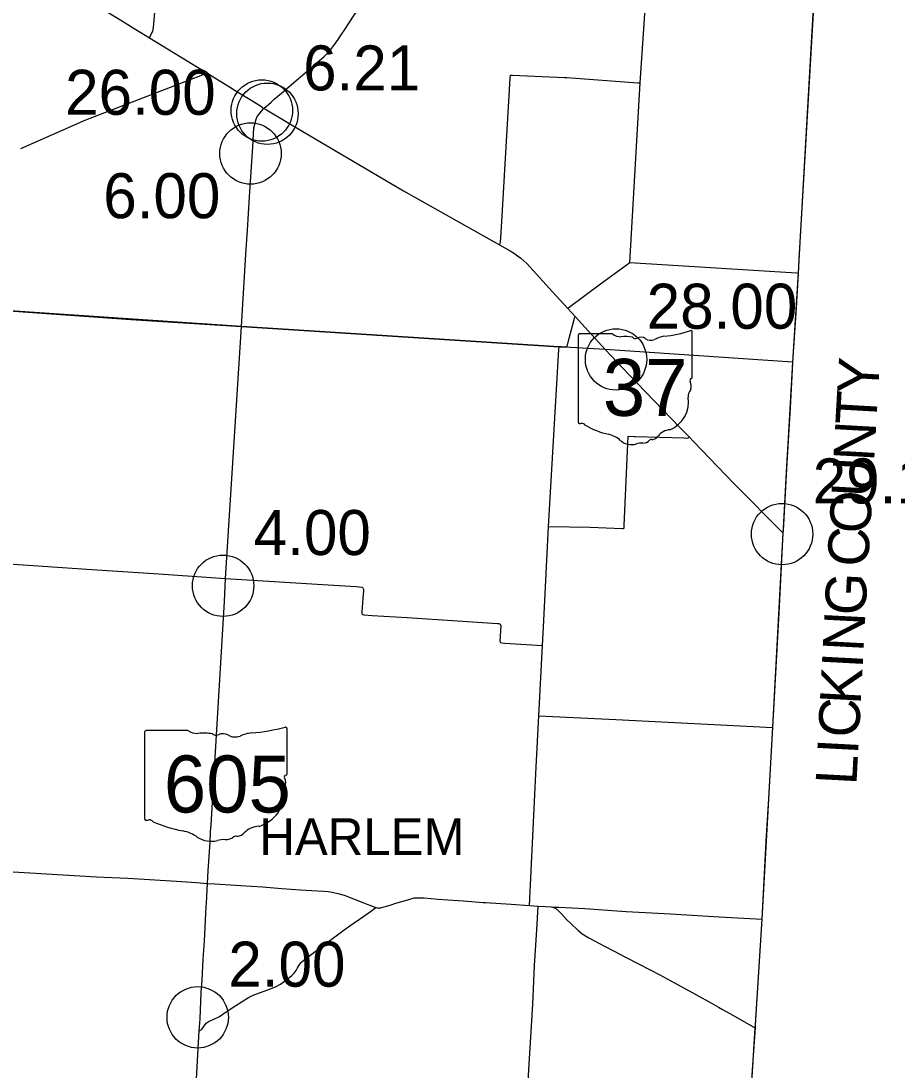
# Model space of a CAD drawing. Extents: x 1597222 to 1925846, y 496284 to 911751.
# Drawn here: x 1878005 to 1899422, y 784412 to 810051 of the extents above; entities that cross this region are included whole.
import ezdxf

# ---------------------------------------------------------------- set-up
doc = ezdxf.new("R2010")
doc.units = 0
for name, color, linetype in [('Default', 7, 'Continuous'), ('GM_X_Adjacent_County_Text', 7, 'Continuous'), ('GM_X_County', 7, 'Continuous'), ('GM_X_County_Road', 7, 'Continuous'), ('GM_X_State_Route', 7, 'Continuous'), ('GM_X_State_Shield', 7, 'Continuous'), ('GM_X_Township', 7, 'Continuous'), ('GM_X_Township_Road', 7, 'Continuous'), ('GM_X_Township_Text', 7, 'Continuous')]:
    doc.layers.add(name, color=color, linetype=linetype)

msp = doc.modelspace()

# ---------------------------------------------------------------- linework, layer by layer
at = {"layer": 'Default'}
for centre in [(1883893, 807863), (1884030, 807785), (1883616, 806812), (1892552, 801780), (1896611, 797510), (1882946, 796248), (1882325, 785700)]:
    msp.add_circle(centre, 750, dxfattribs=at)
at = {"layer": 'GM_X_County'}
msp.add_lwpolyline([(1897406, 810815), (1897032, 804371), (1897004, 803896), (1896867, 801714), (1896762, 799856), (1896723, 799168), (1896641, 797645), (1896629, 797539), (1896376, 792790), (1896278, 791042), (1896113, 788102), (1895956, 785523), (1895947, 785445), (1895896, 784633), (1895772, 782650)], dxfattribs=at)
at = {"layer": 'GM_X_County_Road'}
for points in [[(1896877, 801685), (1896878, 801713), (1896961, 803039), (1897015, 803890), (1897038, 804349), (1897401, 810812), (1897452, 811576), (1897482, 811930), (1897540, 812982), (1897564, 813416)], [(1883945, 807913), (1884121, 808063), (1884192, 808137), (1884375, 808287), (1884615, 808499), (1884999, 808823), (1885413, 809183), (1885505, 809275), (1885580, 809356), (1885631, 809420), (1885760, 809600), (1885818, 809685), (1885938, 809865), (1886242, 810330)], [(1878001, 806934), (1879588, 807637), (1880629, 808038), (1881916, 808534), (1882228, 808657), (1882321, 808690), (1882416, 808728), (1882452, 808749), (1882473, 808770), (1882507, 808811)], [(1896641, 797536), (1896646, 797601), (1896729, 799110), (1896778, 799931), (1896816, 800595), (1896842, 801059), (1896877, 801685)], [(1896288, 791046), (1896384, 792784), (1896550, 795738), (1896641, 797536)], [(1877332, 796811), (1879735, 796644), (1881379, 796538), (1883003, 796429), (1885646, 796260), (1886199, 796226), (1886342, 796212), (1886365, 796195), (1886376, 796165), (1886375, 796124), (1886362, 795947), (1886335, 795601), (1886339, 795571), (1886347, 795554), (1886359, 795544), (1886386, 795534), (1886593, 795523), (1887442, 795472), (1888679, 795387), (1889657, 795329), (1889685, 795326), (1889702, 795320), (1889718, 795310), (1889731, 795291), (1889734, 795271), (1889715, 794891), (1889718, 794875), (1889726, 794861), (1889758, 794850), (1889831, 794843), (1890758, 794790)], [(1895958, 785443), (1895961, 785520), (1896121, 788099), (1896226, 789994), (1896288, 791046)], [(1872863, 789571), (1875101, 789435), (1877401, 789284), (1879855, 789132), (1880616, 789098), (1881806, 789028), (1882295, 788997), (1882567, 788975)], [(1882567, 788975), (1882741, 788963), (1883125, 788937), (1883370, 788921), (1883909, 788888), (1884378, 788846), (1884839, 788818), (1885253, 788795), (1885410, 788787), (1885513, 788777), (1885610, 788763), (1885755, 788729), (1885907, 788682), (1886172, 788583), (1886362, 788508), (1886482, 788459), (1886595, 788414), (1886653, 788392), (1886680, 788385), (1886713, 788376), (1886731, 788374), (1886750, 788372), (1886768, 788373), (1886797, 788377), (1887028, 788442), (1887172, 788488), (1887461, 788573), (1887615, 788617), (1887686, 788622), (1887858, 788617), (1888201, 788587), (1888444, 788572), (1888821, 788548), (1889303, 788508), (1889365, 788503), (1889989, 788465), (1890439, 788430), (1890646, 788418), (1890829, 788409), (1890966, 788400), (1891025, 788386), (1891044, 788379), (1891062, 788369), (1891080, 788359), (1891096, 788347), (1891113, 788333), (1891216, 788229), (1891350, 788086), (1891449, 787991), (1891616, 787833), (1891727, 787741), (1891886, 787645), (1892027, 787567), (1892268, 787440), (1892505, 787318), (1892785, 787171), (1893118, 786998), (1893620, 786737), (1893978, 786545), (1894504, 786258), (1894890, 786043), (1895054, 785951), (1895157, 785895), (1895411, 785750), (1895736, 785562), (1895925, 785459), (1895958, 785443)], [(1895289, 774451), (1895396, 776220), (1895437, 776878), (1895549, 778840), (1895565, 779105), (1895662, 780753), (1895692, 781225), (1895695, 781277), (1895727, 781798), (1895781, 782638), (1895891, 784421), (1895958, 785443)]]:
    msp.add_lwpolyline(points, dxfattribs=at)
at = {"layer": 'GM_X_State_Route'}
for points in [[(1878383, 811338), (1880549, 810005), (1880810, 809846), (1880939, 809769), (1881144, 809643), (1882507, 808811), (1883124, 808426), (1883245, 808350), (1883608, 808131), (1883859, 807974), (1883945, 807913)], [(1883681, 807137), (1883700, 807443), (1883727, 807565), (1883754, 807653), (1883783, 807713), (1883829, 807777), (1883885, 807848), (1883945, 807913)], [(1883945, 807913), (1884008, 807879), (1884894, 807348), (1887358, 805901), (1889702, 804583), (1889965, 804433), (1890068, 804367), (1890146, 804309), (1890221, 804252), (1890297, 804190), (1890369, 804123), (1890999, 803432), (1891373, 803023), (1891553, 802825), (1892288, 802025), (1892862, 801410), (1894115, 800116), (1894249, 799980), (1894338, 799884), (1894447, 799772), (1895444, 798735), (1896641, 797536)], [(1882720, 791504), (1882978, 795867), (1883003, 796429), (1883088, 797714), (1883392, 802588), (1883500, 804351), (1883543, 804938), (1883588, 805754), (1883679, 807097), (1883681, 807137)], [(1882488, 787572), (1882536, 788409), (1882544, 788490), (1882567, 788975), (1882584, 789282), (1882631, 789981), (1882641, 790234), (1882655, 790407), (1882720, 791504)], [(1881788, 775208), (1881798, 775531), (1881825, 775865), (1881869, 776825), (1881921, 777694), (1881972, 778710), (1882105, 781091), (1882171, 782101), (1882295, 784185), (1882344, 785085), (1882365, 785373), (1882388, 785663), (1882412, 786305), (1882436, 786610), (1882462, 787116), (1882488, 787572)]]:
    msp.add_lwpolyline(points, dxfattribs=at)
at = {"layer": 'GM_X_State_Shield'}
for p, q in [((1891630, 802365), (1891630, 800251)), ((1891630, 802365), (1891630, 800251)), ((1892472, 802401), (1891657, 802401)), ((1892472, 802401), (1891657, 802401)), ((1894414, 801348), (1894414, 802453)), ((1894414, 801348), (1894414, 802453)), ((1894414, 801348), (1894414, 801348)), ((1894414, 801348), (1894414, 801348)), ((1884509, 791655), (1884509, 792760)), ((1884509, 791655), (1884509, 792760)), ((1881028, 792671), (1881028, 790558)), ((1881028, 792671), (1881028, 790558)), ((1882082, 792708), (1881063, 792708)), ((1882082, 792708), (1881063, 792708)), ((1884508, 791655), (1884509, 791655)), ((1884508, 791655), (1884509, 791655))]:
    msp.add_line(p, q, dxfattribs=at)
for centre, radius, start, end in [((1893422, 805282), 2953, 275.8445, 288.9065), ((1893422, 805282), 2953, 275.8445, 288.9065), ((1894383, 802458), 31, 351.8621, 97.738), ((1894383, 802458), 31, 351.8621, 97.738), ((1891661, 802369), 32.3, 98.1301, 188.1301), ((1891661, 802369), 32.3, 98.1301, 188.1301), ((1892667, 802646), 313, 231.6195, 271.1119), ((1892667, 802646), 313, 231.6195, 271.1119), ((1892770, 801215), 1123, 80.4867, 94.9883), ((1892770, 801215), 1123, 80.4867, 94.9883), ((1893025, 802380), 90.3, 219.7921, 297.1024), ((1893025, 802380), 90.3, 219.7921, 297.1024), ((1893158, 802136), 188, 54.4667, 119.1411), ((1893158, 802136), 188, 54.4667, 119.1411), ((1893400, 802471), 226, 233.8562, 294.8282), ((1893400, 802471), 226, 233.8562, 294.8282), ((1893799, 801756), 594, 97.3462, 120.7689), ((1893799, 801756), 594, 97.3462, 120.7689), ((1894407, 801267), 48, 107.944, 210.337), ((1894407, 801267), 48, 107.944, 210.337), ((1894102, 801127), 288, 340.033, 23.6496), ((1894102, 801127), 288, 340.033, 23.6496), ((1894381, 801344), 33.2, 289.6038, 7.7341), ((1894381, 801344), 33.2, 289.6038, 7.7341), ((1894525, 800885), 210, 136.8065, 186.9296), ((1894525, 800885), 210, 136.8065, 186.9296), ((1893587, 800745), 739, 292.3089, 8.9858), ((1893587, 800745), 739, 292.3089, 8.9858), ((1891662, 800247), 32.5, 171.9584, 258.3066), ((1891662, 800247), 32.5, 171.9584, 258.3066), ((1891667, 800463), 248, 267.339, 280.6039), ((1891667, 800463), 248, 267.339, 280.6039), ((1891717, 800129), 89.5, 29.7484, 93.2717), ((1891717, 800129), 89.5, 29.7484, 93.2717), ((1892848, 802028), 2132, 240.4129, 257.1985), ((1892848, 802028), 2132, 240.4129, 257.1985), ((1892212, 799302), 667, 47.1842, 75.836), ((1892212, 799302), 667, 47.1842, 75.836), ((1893899, 799658), 404, 94.4031, 142.5768), ((1893899, 799658), 404, 94.4031, 142.5768), ((1892934, 800119), 423, 230.7004, 286.2918), ((1892934, 800119), 423, 230.7004, 286.2918), ((1893178, 799388), 348, 85.6951, 111.2099), ((1893178, 799388), 348, 85.6951, 111.2099), ((1893209, 799961), 226, 268.777, 315.5493), ((1893209, 799961), 226, 268.777, 315.5493), ((1893413, 799756), 63.5, 65.7517, 132.6484), ((1893413, 799756), 63.5, 65.7517, 132.6484), ((1893386, 800047), 239, 282.8732, 323.2771), ((1893386, 800047), 239, 282.8732, 323.2771)]:
    msp.add_arc(centre, radius, start, end, dxfattribs=at)
for centre, major_axis, start_param, end_param in [((1883269, 795589), (3691, 0), 4.814394, 5.042369), ((1883269, 795589), (3691, 0), 4.814394, 5.042369), ((1884470, 792765), (38.7, 0), 6.141152, 7.989035), ((1884470, 792765), (38.7, 0), 6.141152, 7.989035), ((1881068, 792676), (40.3, 0), 1.712693, 3.28349), ((1881068, 792676), (40.3, 0), 1.712693, 3.28349), ((1882325, 792953), (391, 0), 4.042523, 4.731795), ((1882325, 792953), (391, 0), 4.042523, 4.731795), ((1882454, 791521), (1404, 0), 1.404758, 1.657858), ((1882454, 791521), (1404, 0), 1.404758, 1.657858), ((1882773, 792687), (113, 0), 3.836095, 5.185415), ((1882773, 792687), (113, 0), 3.836095, 5.185415), ((1882939, 792443), (235, 0), 0.950623, 2.079405), ((1882939, 792443), (235, 0), 0.950623, 2.079405), ((1883241, 792778), (282, 0), 4.081561, 5.145723), ((1883241, 792778), (282, 0), 4.081561, 5.145723), ((1883740, 792062), (743, 0), 1.699011, 2.107814), ((1883740, 792062), (743, 0), 1.699011, 2.107814), ((1884500, 791574), (60, 0), 1.883978, 3.671073), ((1884500, 791574), (60, 0), 1.883978, 3.671073), ((1884118, 791434), (360, 0), 5.934695, 6.695948), ((1884118, 791434), (360, 0), 5.934695, 6.695948), ((1884468, 791650), (41.5, 0), 5.05454, 6.418171), ((1884468, 791650), (41.5, 0), 5.05454, 6.418171), ((1884648, 791192), (262, 0), 2.387724, 3.262537), ((1884648, 791192), (262, 0), 2.387724, 3.262537), ((1883476, 791051), (923, 0), 5.101752, 6.440018), ((1883476, 791051), (923, 0), 5.101752, 6.440018), ((1881069, 790554), (40.7, 0), 3.00124, 4.508301), ((1881069, 790554), (40.7, 0), 3.00124, 4.508301), ((1881075, 790770), (310, 0), 4.665946, 4.897461), ((1881075, 790770), (310, 0), 4.665946, 4.897461), ((1881138, 790436), (112, 0), 0.519207, 1.627899), ((1881138, 790436), (112, 0), 0.519207, 1.627899), ((1882552, 792335), (2665, 0), 4.195997, 4.488961), ((1882552, 792335), (2665, 0), 4.195997, 4.488961), ((1881757, 789609), (834, 0), 0.823519, 1.323587), ((1881757, 789609), (834, 0), 0.823519, 1.323587), ((1883224, 790353), (298, 0), 4.937069, 5.64225), ((1883224, 790353), (298, 0), 4.937069, 5.64225), ((1883865, 789965), (506, 0), 1.647645, 2.488434), ((1883865, 789965), (506, 0), 1.647645, 2.488434), ((1882659, 790426), (529, 0), 4.026481, 4.996735), ((1882659, 790426), (529, 0), 4.026481, 4.996735), ((1882965, 789695), (435, 0), 1.495662, 1.94098), ((1882965, 789695), (435, 0), 1.495662, 1.94098), ((1883003, 790268), (282, 0), 4.691044, 5.507374), ((1883003, 790268), (282, 0), 4.691044, 5.507374), ((1883258, 790063), (79.4, 0), 1.147584, 2.315152), ((1883258, 790063), (79.4, 0), 1.147584, 2.315152)]:
    msp.add_ellipse(centre, major_axis=major_axis, ratio=0.8, start_param=start_param, end_param=end_param, dxfattribs=at)
at = {"layer": 'GM_X_Township'}
msp.add_lwpolyline([(1896867, 801714), (1892288, 802025), (1891297, 802083), (1891221, 802088), (1891165, 802089), (1883392, 802588), (1877369, 802994), (1870008, 803514), (1870309, 808163), (1870779, 814239)], dxfattribs=at)
at = {"layer": 'GM_X_Township_Road'}
for points in [[(1881144, 809643), (1881165, 809679), (1881231, 809806), (1881247, 809894), (1881278, 810269), (1881288, 810392), (1881379, 812426), (1881535, 815194), (1881680, 817467), (1881704, 817701), (1881619, 818131)], [(1891373, 803023), (1891387, 803039), (1891405, 803057), (1892171, 803626), (1892889, 804151), (1893142, 808538), (1893444, 812998), (1893450, 813114), (1893446, 813209)], [(1889702, 804583), (1889716, 804612), (1889727, 804647), (1889746, 804884), (1889770, 805286), (1889966, 808657), (1889971, 808727), (1890002, 808726), (1890019, 808725)], [(1890019, 808725), (1891290, 808671), (1891349, 808669), (1893087, 808542), (1893142, 808538)], [(1892889, 804151), (1896968, 803896), (1897015, 803890)], [(1877369, 802994), (1880691, 802757), (1883392, 802588)], [(1891312, 802088), (1891337, 802094), (1891347, 802102), (1891354, 802110), (1891365, 802128), (1891402, 802264), (1891525, 802755), (1891537, 802794), (1891544, 802811), (1891553, 802825)], [(1883392, 802588), (1891165, 802089)], [(1890439, 788430), (1890599, 791825), (1890663, 793067), (1890758, 794790), (1890789, 795400), (1890905, 797697), (1891157, 802023), (1891165, 802089), (1891207, 802088)], [(1891207, 802088), (1891221, 802088), (1891297, 802083), (1891312, 802088)], [(1890905, 797697), (1891923, 797682), (1892705, 797649), (1892735, 797650), (1892749, 797657), (1892754, 797681), (1892755, 797718), (1892849, 799904), (1892999, 799898)], [(1892999, 799898), (1893021, 799897), (1894207, 799861), (1894280, 799859), (1894312, 799865), (1894338, 799884)], [(1890663, 793067), (1892550, 792979), (1896384, 792784)], [(1889887, 774731), (1890002, 776489), (1890176, 780026), (1890259, 781603), (1890338, 783022), (1890423, 784415), (1890516, 786023), (1890561, 786967), (1890617, 787839), (1890646, 788418)], [(1890966, 788400), (1891033, 788396), (1891153, 788392), (1891791, 788356), (1892800, 788289), (1893883, 788232), (1895073, 788154), (1896121, 788099)], [(1882683, 785641), (1882855, 785721), (1882997, 785815), (1883257, 785993), (1883565, 786185), (1883679, 786242), (1884012, 786364), (1884230, 786446), (1884346, 786511), (1884516, 786635), (1884621, 786715), (1884686, 786778), (1884731, 786841), (1884769, 786909), (1884825, 787001), (1884855, 787037), (1884882, 787064), (1885068, 787213), (1885458, 787501), (1885907, 787835), (1886041, 787935), (1886384, 788169), (1886469, 788228), (1886553, 788290), (1886680, 788385)], [(1882365, 785373), (1882398, 785385), (1882433, 785419), (1882534, 785556), (1882606, 785605), (1882683, 785641)]]:
    msp.add_lwpolyline(points, dxfattribs=at)

# ---------------------------------------------------------------- texts
at = {"layer": 'Default'}
for s, p in [('6.21', (1884902, 808354)), ('26.00', (1879084, 807758)), ('6.00', (1880016, 805231)), ('28.00', (1893302, 802530)), ('29.12', (1897361, 798260)), ('4.00', (1883696, 796998)), ('2.00', (1883075, 786450))]:
    msp.add_text(s, height=1100, dxfattribs=at).set_placement(p)
at = {"layer": 'GM_X_Adjacent_County_Text'}
for s, rotation, p in [('Y', 86.7665, (1898954, 800905)), ('T', 86.7674, (1898911, 800158)), ('N', 86.7675, (1898862, 799275)), ('U', 86.7602, (1898812, 798392)), ('O', 86.7321, (1898761, 797508)), ('C', 86.4487, (1898710, 796690)), ('G', 86.9419, (1898647, 795506)), ('N', 86.9747, (1898600, 794623)), ('I', 86.9739, (1898579, 794215)), ('K', 86.9789, (1898532, 793332)), ('C', 86.98, (1898489, 792519)), ('I', 86.9808, (1898468, 792110)), ('L', 86.9798, (1898428, 791363))]:
    msp.add_text(s, height=1000, rotation=rotation, dxfattribs=at).set_placement(p)
at = {"layer": 'GM_X_State_Shield'}
for s, p in [('37', (1892230, 800400)), ('37', (1892230, 800400)), ('605', (1881497, 790707)), ('605', (1881497, 790707))]:
    msp.add_text(s, height=1392.2, dxfattribs=at).set_placement(p)
at = {"layer": 'GM_X_Township_Text'}
msp.add_text('HARLEM', height=900, rotation=0, dxfattribs=at).set_placement((1883833, 789665))

doc.saveas('drawing.dxf')
